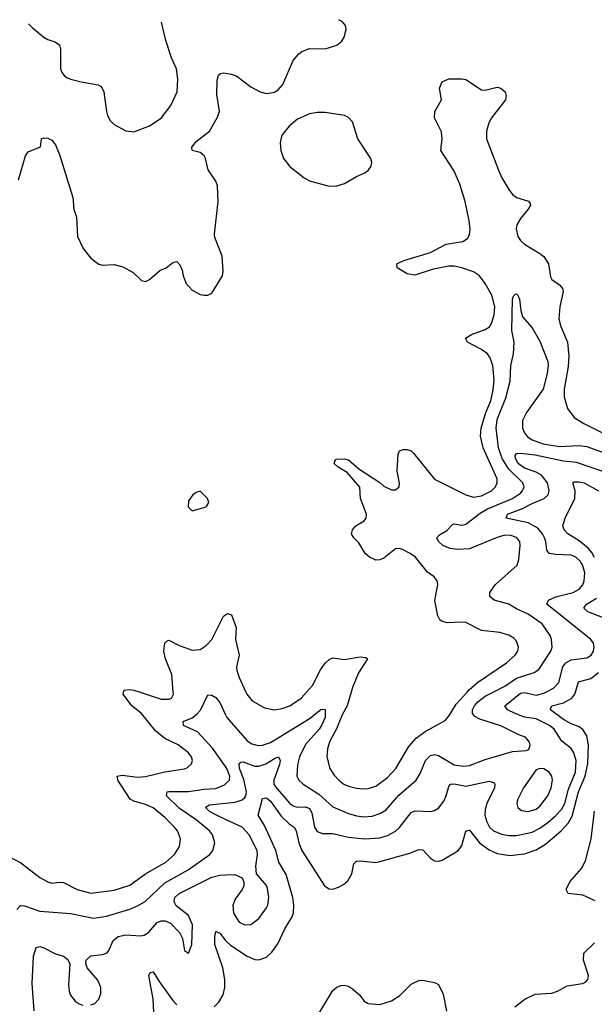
# Model space of a CAD drawing. Header units: inches. Extents: x 1771504 to 1971212, y 471788 to 643615.
# Tile 520 of 587: x 1878946 to 1881888, y 638403 to 643439. Entities that reach past the tile are written whole.
import ezdxf

# ---------------------------------------------------------------- set-up
doc = ezdxf.new("R2010")
doc.units = ezdxf.units.IN
doc.header["$MEASUREMENT"] = 0
for name, color, linetype in [('B8673', 7, 'Continuous'), ('B8674', 7, 'Continuous'), ('B8683', 7, 'Continuous'), ('B8684', 7, 'Continuous')]:
    doc.layers.add(name, color=color, linetype=linetype)

msp = doc.modelspace()

# ---------------------------------------------------------------- linework, layer by layer
at = {"layer": 'B8673', "color": 5}
for points, elevation in [([(1878850, 639177.4), (1878949.4, 639129.4), (1879050, 639051.5), (1879090, 639029), (1879110, 639023.6), (1879150, 639028.9), (1879170, 639025.8), (1879241.1, 638990), (1879310, 638971.3), (1879430, 638987.8), (1879510, 639013.5), (1879590, 639070.8), (1879693.5, 639130), (1879738.9, 639170), (1879763.7, 639210), (1879769, 639250), (1879754, 639290), (1879739, 639310), (1879690, 639358.6), (1879629, 639409), (1879590, 639426.1), (1879530, 639441.8), (1879512.5, 639452.5), (1879447.9, 639550), (1879444.7, 639570), (1879470, 639575.9), (1879550, 639565.5), (1879590, 639568.7), (1879690, 639592.8), (1879790, 639607.1), (1879805.6, 639614.4), (1879826.6, 639633.4), (1879831.3, 639650), (1879825.1, 639670), (1879809.7, 639690), (1879758, 639730), (1879690, 639763.7), (1879642, 639802), (1879570.6, 639890), (1879519.5, 639930), (1879475.6, 639990), (1879478.4, 640000)], 380), ([(1879562.2, 640000), (1879670, 639963.7), (1879710, 639963.5), (1879723.6, 639970), (1879733.1, 639990), (1879732.3, 640000)], 380), ([(1880000, 639619.4), (1879932.9, 639712.9), (1879856.7, 639796.7), (1879785.1, 639830), (1879783.6, 639850), (1879830, 639869.4), (1879853.3, 639886.7), (1879871.6, 639908.4), (1879910, 639986), (1879930, 639984.9), (1879950, 639972.4), (1879970, 639947.2), (1880000, 639883.7)], 360), ([(1878931.3, 638888.7), (1878950, 638908.9), (1878970, 638907.5), (1879050, 638879.5), (1879208.6, 638868.6), (1879324, 638844), (1879390, 638853.8), (1879510, 638890.1), (1879550, 638906.4), (1879588.8, 638930), (1879690, 639025.1), (1879808.5, 639091.5), (1879919.8, 639170), (1879934.8, 639190), (1879945, 639230), (1879933.3, 639270), (1879918.6, 639290), (1879850, 639347.7), (1879764.9, 639404.9), (1879698.4, 639470), (1879700.7, 639490), (1879710, 639492.6), (1879810, 639492.2), (1879890, 639504.3), (1879950, 639506.9), (1879994.4, 639525.6), (1880000, 639531.1)], 360), ([(1880000, 639349.1), (1879954.4, 639370), (1879917.7, 639390), (1879896.8, 639410), (1879916, 639424), (1880000, 639432.8)], 340), ([(1879310, 638400.2), (1879330, 638407.6), (1879350.5, 638429.5), (1879361.3, 638458.7), (1879362.3, 638490), (1879346.2, 638526.2), (1879291.5, 638590), (1879284.5, 638610), (1879287, 638630), (1879310, 638652), (1879370, 638658), (1879393.3, 638666.7), (1879402.2, 638677.8), (1879424.5, 638730), (1879449.7, 638750), (1879490, 638758.9), (1879567, 638753), (1879583.2, 638756.8), (1879606.9, 638773.1), (1879650, 638821.2), (1879670, 638830.2), (1879691.2, 638831.2), (1879719, 638819), (1879763.6, 638770), (1879779.9, 638739.9), (1879790, 638678), (1879810, 638664.7), (1879827, 638710), (1879830.7, 638810), (1879810, 638858), (1879747.6, 638907.6), (1879740.7, 638920.7), (1879737.4, 638930), (1879740.7, 638950), (1879762.7, 638970), (1879930, 639053.7), (1879970, 639064.6), (1880000, 639065.7)], 340), ([(1879942, 638390), (1879965.9, 638414.1), (1879988, 638452), (1879997.2, 638490), (1879996.9, 638530), (1879986.9, 638590), (1879945.4, 638710), (1879944.5, 638750), (1879950, 638776.3), (1879970, 638767.1), (1880000, 638729.8)], 320), ([(1879019.5, 638370), (1879010.5, 638510), (1879016.5, 638650), (1879030, 638693.7), (1879050, 638699.6), (1879070, 638692.4), (1879130, 638661.5), (1879170, 638648.8), (1879192.3, 638632.3), (1879203.1, 638610), (1879195.5, 638504.5), (1879199.3, 638470), (1879206.7, 638450), (1879230, 638419), (1879250, 638405.8), (1879270, 638399.7)], 340), ([(1879635.5, 638295.5), (1879629.9, 638430), (1879608, 638550), (1879614.2, 638565.8), (1879630.2, 638570.2), (1879660, 638520), (1879730, 638422.6), (1879750, 638401.5)], 320)]:
    msp.add_lwpolyline(points, dxfattribs=dict(at, elevation=elevation))
at = {"layer": 'B8674', "color": 5}
for points, elevation in [([(1878991, 643418.8), (1879010, 643398.9), (1879070.3, 643350), (1879090, 643337.6), (1879126.1, 643326.1), (1879150.2, 643310.2), (1879155.6, 643290), (1879154.3, 643190), (1879161.7, 643170), (1879174.5, 643154.5), (1879190, 643142.3), (1879213.7, 643133.7), (1879260.9, 643120.9), (1879347.1, 643107.1), (1879359, 643099), (1879368.9, 643088.9), (1879376.5, 643070), (1879390.3, 642970), (1879395.3, 642950), (1879410, 642924), (1879430, 642903), (1879490, 642870.8), (1879530, 642865.5), (1879610, 642895.8), (1879670, 642936.4), (1879719.8, 643000.2), (1879751.9, 643070), (1879755.8, 643135.8), (1879748.3, 643188.3), (1879723.6, 643243.6), (1879693.8, 643333.9), (1879672.1, 643427.6)], 440), ([(1878939.2, 642620.8), (1878976.2, 642743.8), (1878990, 642764.4), (1879052.3, 642790), (1879058, 642830), (1879070, 642836), (1879090, 642834), (1879110, 642824), (1879130, 642798.8), (1879150, 642750.8), (1879218.7, 642530), (1879223.7, 642470), (1879236.9, 642430), (1879242.6, 642330), (1879270.4, 642270), (1879310, 642220.3), (1879351.6, 642188.4), (1879370, 642183.7), (1879430, 642186.7), (1879474.8, 642174.8), (1879527, 642147), (1879570, 642106), (1879590, 642101), (1879610, 642111.3), (1879663.7, 642156.3), (1879695.3, 642170), (1879730, 642198), (1879750, 642202), (1879765.4, 642185.4), (1879778, 642158), (1879782.8, 642130), (1879798.8, 642090), (1879830, 642056), (1879870, 642034), (1879890, 642030.7), (1879910, 642030.7), (1879930, 642040.7), (1879983.7, 642130), (1879987.5, 642152.5), (1879983.6, 642230), (1879945.8, 642325.8), (1879943.3, 642343.3), (1879963.1, 642510), (1879958.5, 642590), (1879950, 642614), (1879911.7, 642671.7), (1879897.8, 642730), (1879890, 642744), (1879870, 642760.9), (1879829.7, 642769.7), (1879827.8, 642787.8), (1879850, 642816), (1879918.7, 642870), (1879959.6, 642940.4), (1879968.5, 642971.5), (1879956.3, 643056.3), (1879956.4, 643130), (1879964.4, 643155.6), (1879975.1, 643164.9), (1879990, 643168.5), (1880000, 643166.6)], 420), ([(1879732.3, 640000), (1879725.3, 640090), (1879693.3, 640170), (1879684.8, 640210), (1879689.8, 640250.2), (1879699.6, 640260.4), (1879710, 640266), (1879760, 640240), (1879830, 640214.4), (1879870, 640218), (1879901.4, 640238.6), (1879929.9, 640270.1), (1879990, 640388), (1880000, 640395)], 380), ([(1879478.4, 640000), (1879481.2, 640010), (1879506, 640014), (1879530, 640010.8), (1879562.2, 640000)], 380)]:
    msp.add_lwpolyline(points, dxfattribs=dict(at, elevation=elevation))
at = {"layer": 'B8674', "color": 5, "elevation": 420}
msp.add_lwpolyline([(1879870, 641028), (1879850, 641022), (1879832, 641010), (1879810, 640978), (1879808.5, 640948.5), (1879830, 640926.8), (1879894.2, 640945.8), (1879902, 640950), (1879914, 640970), (1879908, 640990)], close=True, dxfattribs=at)
at = {"layer": 'B8683', "color": 5}
for points, elevation in [([(1880000, 639883.7), (1880006.5, 639870), (1880110, 639751.5), (1880135.4, 639735.4), (1880167, 639727), (1880190, 639728.8), (1880230, 639743.3), (1880433.6, 639866.4), (1880490, 639913.5), (1880510, 639912), (1880509.4, 639870), (1880491.8, 639830), (1880479.6, 639810), (1880410, 639732.5), (1880379.1, 639670), (1880368.9, 639628.9), (1880365.2, 639570), (1880375.5, 639550), (1880396.9, 639530), (1880478, 639478), (1880550, 639413.5), (1880630, 639378.8), (1880670, 639366.6), (1880710, 639363.1), (1880750, 639366.3), (1880790, 639378.8), (1880822, 639398), (1880886.9, 639473.1), (1880976.8, 639550), (1880996.3, 639583.7), (1881023.2, 639650), (1881050, 639676.1), (1881070, 639680.9), (1881090, 639675.3), (1881170, 639629), (1881218.8, 639621.2), (1881250, 639625.6), (1881330, 639655.9), (1881470, 639696.9), (1881538.7, 639701.3), (1881553.3, 639706.7), (1881559.6, 639730), (1881555.9, 639744.1), (1881536.2, 639770), (1881501.9, 639781.9), (1881410, 639827.6), (1881302.5, 639862.5), (1881276.2, 639876.2), (1881263.9, 639890), (1881264.1, 639910), (1881275.1, 639930), (1881292.1, 639950), (1881330, 639979.4), (1881369.8, 640000)], 360), ([(1880000, 639432.8), (1880050, 639438), (1880085.6, 639450), (1880098.5, 639461.5), (1880104.6, 639470), (1880107.1, 639490), (1880093.3, 639553.3), (1880072.2, 639610), (1880069, 639631), (1880078.2, 639641.8), (1880090, 639643.2), (1880150, 639621.2), (1880170, 639621.2), (1880206.5, 639633.5), (1880250, 639661.5), (1880272, 639670), (1880279.1, 639650), (1880275.5, 639630), (1880246.7, 639550), (1880248, 639530), (1880255.6, 639515.6), (1880330, 639430.8), (1880350, 639416.6), (1880370, 639412.2), (1880410, 639413.1), (1880430, 639404.1), (1880442.3, 639382.3), (1880455.5, 639310), (1880470, 639288), (1880496.3, 639276.3), (1880550, 639277), (1880630, 639258.4), (1880714, 639250), (1880790, 639255.3), (1880830, 639266.1), (1880870, 639289.4), (1880890, 639307.6), (1880950, 639384.7), (1880970, 639392.8), (1881050.7, 639389.3), (1881070, 639394), (1881090, 639406), (1881117.7, 639442.3), (1881130.4, 639469.6), (1881143.1, 639516.9), (1881150, 639528.9), (1881155.3, 639530), (1881170, 639531.2), (1881230, 639519.9), (1881350, 639544), (1881376, 639536), (1881379.7, 639530), (1881377.6, 639510), (1881338.5, 639430), (1881330, 639399.3), (1881328, 639370), (1881337.1, 639337.1), (1881351.8, 639310), (1881372.6, 639290), (1881412.8, 639272.8), (1881450, 639266.2), (1881490, 639266.3), (1881570, 639284), (1881610, 639303.6), (1881650, 639332.5), (1881690, 639367), (1881719.8, 639400.2), (1881737.6, 639430), (1881756.4, 639503.6), (1881792.4, 639590), (1881795.1, 639650), (1881783.6, 639690), (1881770, 639711.6), (1881722.6, 639750), (1881682, 639810), (1881659.5, 639830), (1881590, 639863.9), (1881530, 639872.3), (1881483.5, 639890), (1881444.4, 639910), (1881430.8, 639930), (1881510, 639994.2), (1881530, 639997.9), (1881590, 639984.2), (1881630, 639995.1), (1881639.6, 640000)], 340), ([(1880000, 638729.8), (1880004.4, 638724.4), (1880026.2, 638706.2), (1880110, 638649.4), (1880150, 638631.8), (1880170, 638630.2), (1880210, 638644.7), (1880237.4, 638670), (1880267.4, 638712.6), (1880303.4, 638790), (1880341.1, 638850), (1880347.9, 638872.1), (1880349.9, 638910), (1880343.8, 638950), (1880310, 639067.2), (1880272.1, 639130), (1880257.7, 639190), (1880198.7, 639318.7), (1880167.1, 639370), (1880190, 639455.8), (1880210, 639459.5), (1880230, 639442.8), (1880285.3, 639365.3), (1880326, 639326), (1880350.9, 639310), (1880362.2, 639290), (1880375.2, 639230), (1880390.9, 639190), (1880506.4, 639010), (1880530, 638993.7), (1880550, 638992.7), (1880578.1, 639001.9), (1880604.3, 639015.7), (1880625.9, 639034.1), (1880647.1, 639070), (1880657.4, 639122.6), (1880670, 639134.7), (1880690, 639138), (1880770, 639129.4), (1880790, 639133), (1880943.9, 639176.1), (1880990, 639195.8), (1881010, 639194), (1881050, 639151.6), (1881070, 639138), (1881090, 639135.9), (1881110, 639141.1), (1881190, 639189.1), (1881200.2, 639199.8), (1881210, 639214.9), (1881230, 639288.4), (1881245.9, 639294.1), (1881250, 639294.9), (1881301, 639230), (1881350, 639193.6), (1881390, 639175.5), (1881455.5, 639164.5), (1881530, 639173), (1881590, 639193.9), (1881637.5, 639222.5), (1881719.3, 639290), (1881754.3, 639330), (1881774.7, 639365.3), (1881807.7, 639490), (1881841.6, 639570), (1881854.7, 639634.7), (1881858.6, 639730), (1881850, 639775.8), (1881830, 639809.1), (1881810, 639823.2), (1881770, 639837.5), (1881730, 639859.4), (1881663.1, 639910), (1881664.6, 639915.4), (1881671.2, 639930), (1881730, 639946), (1881773.4, 639970), (1881788.4, 639990), (1881791.4, 640000)], 320), ([(1880104.4, 640000), (1880109, 639990), (1880136.3, 639956.3), (1880200.3, 639920.3), (1880250, 639909.3), (1880290, 639915.9), (1880330, 639929.2), (1880387.1, 639970), (1880414.5, 640000)], 380), ([(1880643.1, 640000), (1880622.4, 639930), (1880596.7, 639883.3), (1880567.8, 639812.2), (1880533.8, 639750), (1880521.7, 639710), (1880518.5, 639670), (1880534.2, 639610), (1880555.4, 639575.4), (1880579.6, 639550), (1880605.7, 639530), (1880630, 639519.3), (1880670, 639508.4), (1880705.3, 639505.3), (1880730, 639507), (1880770, 639519.8), (1880830, 639563), (1880872, 639610), (1880938.3, 639721.7), (1880975.8, 639764.2), (1881021.6, 639798.4), (1881124.3, 639855.7), (1881143.6, 639876.4), (1881181.7, 639938.3), (1881236.8, 640000)], 380), ([(1880000, 639531.1), (1880019.5, 639550), (1880021.7, 639570), (1880006.7, 639610), (1880000, 639619.4)], 360), ([(1881893, 638933), (1881830, 638961), (1881754, 638970), (1881743.6, 638990), (1881763.5, 639030), (1881822.4, 639097.6), (1881843.4, 639136.6), (1881872.2, 639250), (1881890, 639391.8)], 280), ([(1880000, 639065.7), (1880047.5, 639067.5), (1880085.3, 639050), (1880093.7, 639030), (1880093.4, 639010), (1880084.9, 638990), (1880050, 638941.6), (1880036.9, 638910), (1880041.2, 638870), (1880070, 638824.2), (1880098, 638810), (1880130, 638811.8), (1880170, 638842.6), (1880210, 638897.1), (1880216.8, 638910), (1880222.2, 638950), (1880214.9, 638994.9), (1880210, 639011.8), (1880159.1, 639070), (1880154.6, 639110), (1880164.1, 639170), (1880162.4, 639190), (1880120.5, 639270), (1880085.5, 639310), (1880000, 639349.1)], 340), ([(1881482, 638390), (1881532, 638430), (1881585.2, 638454.8), (1881670, 638460.2), (1881699.3, 638470), (1881750, 638497.6), (1881828, 638510), (1881843, 638517), (1881855.6, 638530), (1881858.9, 638550), (1881833, 638630), (1881834.2, 638665.8), (1881890, 638718)], 280), ([(1880449.8, 638310.2), (1880550, 638474.8), (1880570, 638490.7), (1880590, 638499.1), (1880610, 638500.5), (1880630, 638495.5), (1880650, 638482.4), (1880688, 638450), (1880710, 638418.8), (1880730, 638406.8), (1880790, 638402.8), (1880850, 638420.4), (1880891.8, 638448.2), (1880950, 638506.4), (1880990, 638525.5), (1881010, 638527.3), (1881070, 638514.8), (1881090, 638504), (1881115, 638455), (1881131.3, 638368.7)], 280)]:
    msp.add_lwpolyline(points, dxfattribs=dict(at, elevation=elevation))
at = {"layer": 'B8683', "color": 5, "elevation": 360}
msp.add_lwpolyline([(1881610, 639609.4), (1881590, 639602.7), (1881525, 639510), (1881495.4, 639450), (1881491.2, 639430), (1881496.5, 639410), (1881515.2, 639395.2), (1881550, 639388.9), (1881590, 639400.9), (1881610, 639416.9), (1881649.8, 639470), (1881667.6, 639510), (1881674.5, 639550), (1881671.2, 639570), (1881657, 639590), (1881630, 639607)], close=True, dxfattribs=at)
at = {"layer": 'B8684', "color": 5}
for points, elevation in [([(1880000, 643166.6), (1880030, 643160.9), (1880057.1, 643150), (1880130, 643095.6), (1880177.3, 643070), (1880210, 643061.7), (1880250, 643068.5), (1880270, 643080.5), (1880292.8, 643107.2), (1880345.8, 643230), (1880375.2, 643264.8), (1880390, 643277.3), (1880430, 643291.6), (1880510, 643290.4), (1880570, 643308.5), (1880596.2, 643330), (1880607.3, 643350), (1880617.6, 643390), (1880614.5, 643410), (1880598, 643430), (1880580.7, 643439.5)], 420), ([(1881236.8, 640000), (1881247.7, 640012.3), (1881290, 640050.1), (1881438.4, 640150), (1881483.1, 640190), (1881497.2, 640210), (1881499.8, 640230), (1881490, 640260.9), (1881475.7, 640275.7), (1881450.7, 640290.7), (1881404.6, 640304.6), (1881310, 640314.5), (1881230, 640356.1), (1881210, 640358.8), (1881134.6, 640354.6), (1881110, 640361.4), (1881097.4, 640370), (1881086.8, 640390), (1881071, 640469), (1881086.9, 640550), (1881084.2, 640570), (1881067.6, 640590), (1881033.7, 640613.7), (1880971.9, 640690), (1880945.1, 640710), (1880906.6, 640730), (1880890, 640734.6), (1880870, 640732.5), (1880810, 640685.4), (1880790, 640676.4), (1880770, 640674.8), (1880736.9, 640690), (1880715.8, 640710), (1880683.2, 640763.2), (1880656.2, 640790), (1880644.2, 640810), (1880649.7, 640830), (1880667.6, 640850), (1880710, 640877), (1880720.4, 640890), (1880722.4, 640910), (1880690.5, 640990), (1880688, 641048), (1880623, 641123), (1880576.2, 641150), (1880556.9, 641170), (1880562.7, 641190), (1880567.8, 641192.2), (1880607.2, 641192.8), (1880630, 641188), (1880683, 641143), (1880790, 641072.9), (1880810, 641053.4), (1880850, 641034.4), (1880870, 641034), (1880889.2, 641050), (1880891.3, 641068.7), (1880878.6, 641130), (1880883.1, 641216.9), (1880890, 641233.8), (1880910, 641241.6), (1880930, 641241.6), (1880950, 641233.8), (1880962.3, 641222.3), (1881070, 641090.1), (1881230, 641009.3), (1881270, 640997.7), (1881310, 641004.4), (1881361.2, 641030), (1881381.8, 641050), (1881390.5, 641070), (1881390, 641091.3), (1881318.3, 641250), (1881305.7, 641310), (1881308.5, 641350), (1881333.3, 641430), (1881357.9, 641490), (1881370, 641545.5), (1881375, 641595), (1881367.9, 641670), (1881355.6, 641710), (1881341.2, 641730), (1881310, 641753.2), (1881239.6, 641790), (1881228.2, 641810), (1881259.3, 641830), (1881330, 641855.2), (1881350.8, 641869.2), (1881364.2, 641890), (1881375.2, 641930), (1881378.4, 641970), (1881364, 642030), (1881330, 642090.6), (1881299.9, 642130), (1881270, 642149.3), (1881210, 642170.8), (1881170, 642179.4), (1881141.9, 642178.1), (1881058, 642162), (1880970, 642132.9), (1880930, 642138.9), (1880879.3, 642170), (1880877.2, 642190), (1880912.9, 642207.1), (1881050, 642248.6), (1881130, 642291.3), (1881215.3, 642304.7), (1881239.2, 642320.8), (1881250, 642338.8), (1881252.1, 642367.9), (1881247.4, 642410), (1881227.4, 642510), (1881198.9, 642598.9), (1881168.9, 642668.9), (1881103.2, 642770), (1881108.4, 642830), (1881105.4, 642865.4), (1881070, 642938), (1881071.8, 642970), (1881106, 643030), (1881095.1, 643090), (1881110, 643121), (1881143.7, 643136.3), (1881210, 643137.8), (1881230, 643133.6), (1881310, 643081.5), (1881330, 643078.3), (1881390, 643094.6), (1881410, 643088.5), (1881432.2, 643070), (1881437.3, 643050), (1881432.9, 643030), (1881362.2, 642937.8), (1881348.2, 642911.8), (1881336.9, 642870), (1881336.3, 642830), (1881396.8, 642670), (1881414.8, 642630), (1881450, 642571.5), (1881470, 642545.2), (1881490, 642530.2), (1881552.1, 642512), (1881559.7, 642499.7), (1881561.5, 642490), (1881550.2, 642470), (1881510, 642422.7), (1881491, 642390), (1881487.6, 642367.6), (1881496.8, 642330), (1881509.6, 642309.6), (1881530, 642291.1), (1881610, 642244.2), (1881630, 642227.6), (1881653.6, 642190), (1881664.2, 642124.2), (1881670.3, 642110.3), (1881710, 642083.1), (1881725.1, 642065.1), (1881728.7, 642048.7), (1881711.2, 641970), (1881707.2, 641910), (1881716.5, 641870), (1881750.1, 641790.1), (1881758.5, 641718.5), (1881754.2, 641665.8), (1881733.5, 641550), (1881733.6, 641510), (1881750.6, 641450.6), (1881785.3, 641405.3), (1881834.2, 641374.2), (1881950, 641315.6)], 380), ([(1881369.8, 640000), (1881429.3, 640030.7), (1881490, 640071), (1881579.9, 640100.1), (1881604.6, 640115.4), (1881665.2, 640210), (1881672.1, 640230), (1881669.8, 640269.8), (1881662.5, 640290), (1881621.2, 640350), (1881550, 640399), (1881490, 640425.5), (1881450, 640449.3), (1881375.1, 640470), (1881353.3, 640490), (1881354, 640510), (1881382.4, 640550), (1881493.7, 640650), (1881502.2, 640677.8), (1881508.9, 640750), (1881506.4, 640770), (1881490, 640790.6), (1881460.6, 640800.6), (1881430, 640802.6), (1881390, 640791.5), (1881250, 640733.4), (1881189.4, 640729.4), (1881150, 640734.4), (1881112.1, 640750), (1881090.8, 640770), (1881081.7, 640790), (1881095.9, 640804.1), (1881132.7, 640827.3), (1881162.4, 640857.6), (1881170, 640861.1), (1881210, 640854), (1881230, 640859.2), (1881304.3, 640915.7), (1881342, 640938), (1881470, 640990.1), (1881510, 641017.1), (1881520.8, 641030), (1881528.5, 641050), (1881522.4, 641070), (1881450, 641140.6), (1881415.6, 641195.6), (1881397.5, 641250), (1881385.2, 641350), (1881390, 641394.7), (1881435.4, 641504.6), (1881456.7, 641590), (1881460.6, 641670), (1881473.9, 641730), (1881478.7, 641790), (1881466, 641850), (1881469.8, 642010.2), (1881475.1, 642024.9), (1881485.1, 642034.9), (1881490, 642037.3), (1881496.3, 642030), (1881505.5, 642010), (1881511.4, 641951.4), (1881520.5, 641920.5), (1881570, 641863.7), (1881610, 641794.4), (1881650, 641690.8), (1881651.7, 641671.7), (1881647.2, 641630), (1881627.2, 641550), (1881540.5, 641430), (1881520.1, 641390), (1881520.6, 641350), (1881530, 641326.5), (1881546.3, 641306.3), (1881569.2, 641290), (1881625.7, 641270), (1881710, 641256.5), (1881810, 641261.4), (1881850, 641255.8), (1881990, 641205.1)], 360), ([(1881639.6, 640000), (1881679.5, 640020.5), (1881706.6, 640050), (1881727.6, 640130), (1881742.8, 640150), (1881770, 640165.7), (1881850, 640175), (1881872.9, 640190), (1881884.2, 640210), (1881887.7, 640230), (1881883.9, 640250), (1881869.7, 640270), (1881645.7, 640450), (1881653.3, 640470), (1881692, 640488), (1881779.1, 640510), (1881810, 640527), (1881830, 640549.2), (1881837.1, 640570), (1881839.1, 640610), (1881830, 640645.7), (1881815.2, 640670), (1881793.7, 640690), (1881770, 640700.4), (1881690, 640703.4), (1881656.9, 640710), (1881645.6, 640725.6), (1881640.1, 640770), (1881633, 640790), (1881623.1, 640810), (1881598.4, 640838.5), (1881550, 640865.4), (1881437.6, 640890), (1881443.5, 640910), (1881520.7, 640939.3), (1881570, 640965.4), (1881630.7, 640990), (1881651.1, 641008.9), (1881657.4, 641030), (1881647.8, 641070), (1881617.7, 641110), (1881590, 641125), (1881530, 641145.1), (1881498.3, 641170), (1881484.4, 641195.6), (1881482.9, 641210), (1881490, 641220.2), (1881510, 641222.1), (1881586, 641214), (1881730, 641183.5), (1881795.9, 641175.9), (1881950, 641123.3)], 340), ([(1881888.6, 640688.6), (1881875.1, 640715.1), (1881857.1, 640737.1), (1881810, 640774.2), (1881751.8, 640810), (1881734, 640830), (1881727.6, 640850), (1881738.7, 640890), (1881787.8, 640990), (1881789.6, 641030), (1881778, 641070), (1881784.4, 641075.6), (1881810, 641076.5), (1881836.4, 641070), (1881910.4, 641030)], 320), ([(1881930, 640382.1), (1881855.8, 640410), (1881834.2, 640430), (1881848.8, 640450), (1881900, 640480)], 320), ([(1880000, 640395), (1880010, 640402), (1880030, 640396), (1880054.5, 640330), (1880051.3, 640270), (1880069.1, 640190), (1880056.1, 640130), (1880057.2, 640110), (1880070, 640074.9), (1880104.4, 640000)], 380), ([(1880414.5, 640000), (1880445.8, 640034.2), (1880486.2, 640113.8), (1880510, 640147.9), (1880530, 640167.2), (1880550, 640176), (1880610, 640167), (1880690, 640181.5), (1880717.6, 640177.6), (1880726.4, 640170), (1880681.6, 640098.4), (1880650, 640023.5), (1880643.1, 640000)], 380), ([(1881791.4, 640000), (1881807.6, 640052.4), (1881870, 640069.7), (1881910, 640100.3)], 320)]:
    msp.add_lwpolyline(points, dxfattribs=dict(at, elevation=elevation))
at = {"layer": 'B8684', "color": 5, "elevation": 420}
msp.add_lwpolyline([(1880510, 642964.4), (1880470, 642964.4), (1880430, 642958), (1880369.3, 642930.7), (1880325.3, 642894.7), (1880290.3, 642850), (1880284.3, 642835.7), (1880279.7, 642810), (1880282.4, 642770), (1880297.6, 642730), (1880330, 642689.2), (1880403.2, 642630), (1880430, 642614.5), (1880530, 642587.2), (1880570, 642589.2), (1880610, 642600.9), (1880670, 642637.4), (1880710, 642654), (1880730, 642668), (1880745.6, 642690), (1880749.6, 642710), (1880744.2, 642730), (1880676.8, 642830), (1880650, 642917.6), (1880630, 642938.5), (1880609, 642949)], close=True, dxfattribs=at)

doc.saveas('drawing.dxf')
